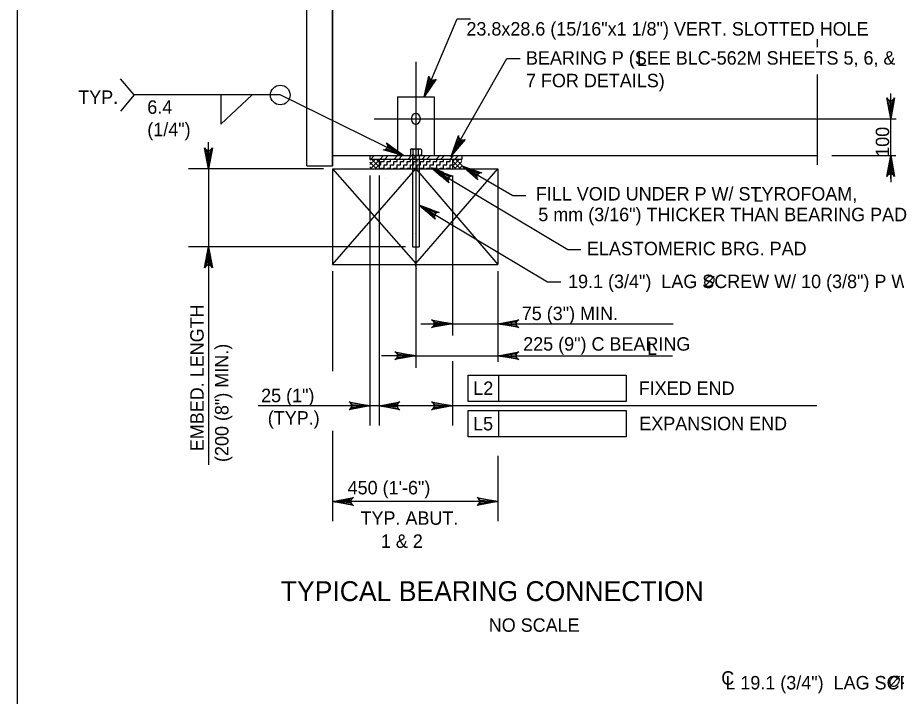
# Model space of a CAD drawing. Extents: x 638263 to 640360, y 293683 to 298655.
# Drawn here: x 639316.5 to 639512.7, y 297599.9 to 297751.4 of the extents above; entities that cross this region are included whole.
import ezdxf

# ---------------------------------------------------------------- set-up
doc = ezdxf.new("R2010")
doc.units = 0
for name, color, linetype in [('2', 7, 'Continuous'), ('3', 7, 'Continuous'), ('4', 7, 'Continuous'), ('5', 7, 'Continuous')]:
    doc.layers.add(name, color=color, linetype=linetype)

msp = doc.modelspace()

# ---------------------------------------------------------------- linework, layer by layer
at = {"layer": '2'}
msp.add_line((639316.46, 297262.46), (639316.46, 297826.46), dxfattribs=at)
at = {"layer": '3'}
for p, q in [((639407.27, 297733.77), (639414.64, 297751.19)), ((639414.64, 297751.19), (639417.6, 297751.19)), ((639405.37, 297741.59), (639405.37, 297673.25)), ((639413.32, 297720.65), (639425.69, 297742.32)), ((639425.69, 297742.32), (639428.65, 297742.32)), ((639342.5, 297734.17), (639339.44, 297737.77)), ((639342.5, 297734.17), (639339.44, 297730.56)), ((639375.11, 297734.17), (639342.5, 297734.17)), ((639361.84, 297727.67), (639368.82, 297734.17)), ((639361.84, 297734.17), (639361.84, 297727.67)), ((639402.65, 297720.65), (639375.11, 297734.17)), ((639511.41, 297715.51), (639511.41, 297734.48)), ((639396.1, 297728.85), (639512.63, 297728.85)), ((639359.08, 297717.72), (639359.08, 297723.62)), ((639498.26, 297720.65), (639512.58, 297720.65)), ((639384.77, 297717.72), (639354.65, 297717.72)), ((639359.08, 297717.72), (639359.08, 297700.27)), ((639395.12, 297716.18), (639395.12, 297660.38)), ((639397.17, 297716.18), (639397.17, 297660.38)), ((639409.21, 297717.72), (639439.29, 297699.7)), ((639413.57, 297716.18), (639413.57, 297680.52)), ((639417.44, 297717.29), (639427.01, 297711.77)), ((639511.41, 297717.7), (639511.41, 297714.74)), ((639427.01, 297711.77), (639429.96, 297711.77)), ((639406.14, 297709.6), (639434.77, 297692.49)), ((639403.07, 297700.27), (639354.65, 297700.27)), ((639359.08, 297700.27), (639359.08, 297651.63)), ((639439.29, 297699.7), (639442.25, 297699.7)), ((639386.78, 297694.83), (639386.78, 297672.5)), ((639423.7, 297694.83), (639423.7, 297674.89)), ((639434.77, 297692.49), (639437.72, 297692.49)), ((639423.7, 297686.65), (639423.7, 297681.77)), ((639406.53, 297683.13), (639429.6, 297683.13)), ((639429.6, 297683.13), (639462.81, 297683.13)), ((639423.7, 297679.5), (639423.7, 297674.63)), ((639401.41, 297675.99), (639397.72, 297675.99)), ((639404.36, 297675.99), (639429.6, 297675.99)), ((639429.6, 297675.99), (639462.72, 297675.99)), ((639413.57, 297674.75), (639413.57, 297660.38)), ((639417.05, 297671.65), (639423.9, 297671.65)), ((639417.05, 297665.74), (639417.05, 297671.65)), ((639423.9, 297665.74), (639423.9, 297671.65)), ((639423.9, 297671.65), (639452.35, 297671.65)), ((639452.35, 297671.65), (639452.35, 297665.74)), ((639452.35, 297665.74), (639417.05, 297665.74)), ((639494.91, 297664.81), (639370.21, 297664.81)), ((639417.05, 297663.76), (639423.9, 297663.76)), ((639417.05, 297657.86), (639417.05, 297663.76)), ((639423.9, 297657.86), (639423.9, 297663.76)), ((639423.9, 297663.76), (639452.35, 297663.76)), ((639452.35, 297663.76), (639452.35, 297657.86)), ((639386.78, 297659.19), (639386.78, 297639.03)), ((639452.35, 297657.86), (639417.05, 297657.86)), ((639423.7, 297653.64), (639423.7, 297639.03)), ((639423.7, 297643.46), (639386.78, 297643.46))]:
    msp.add_line(p, q, dxfattribs=at)
for points in [[(639407.27, 297733.77), (639408.29, 297738.4), (639408.37, 297737.97), (639408.59, 297737.68), (639408.86, 297737.51), (639409.16, 297737.44), (639409.52, 297737.49), (639409.89, 297737.72), (639407.27, 297733.77), (639409.52, 297737.49), (639409.16, 297737.44), (639407.27, 297733.77), (639408.86, 297737.51), (639408.59, 297737.68), (639407.27, 297733.77), (639408.37, 297737.97)], [(639511.41, 297728.85), (639510.54, 297733.51), (639510.79, 297733.15), (639511.1, 297732.97), (639511.41, 297732.91), (639511.72, 297732.97), (639512.04, 297733.15), (639512.28, 297733.51), (639511.41, 297728.85), (639512.04, 297733.15), (639511.72, 297732.97), (639511.41, 297728.85), (639511.41, 297732.91), (639511.1, 297732.97), (639511.41, 297728.85), (639510.79, 297733.15)], [(639413.32, 297720.65), (639414.87, 297725.13), (639414.91, 297724.69), (639415.09, 297724.38), (639415.34, 297724.18), (639415.64, 297724.07), (639416, 297724.07), (639416.39, 297724.26), (639413.32, 297720.65), (639416, 297724.07), (639415.64, 297724.07), (639413.32, 297720.65), (639415.34, 297724.18), (639415.09, 297724.38), (639413.32, 297720.65), (639414.91, 297724.69)], [(639359.08, 297717.72), (639358.21, 297722.38), (639358.46, 297722.02), (639358.77, 297721.83), (639359.08, 297721.78), (639359.4, 297721.83), (639359.71, 297722.02), (639359.96, 297722.38), (639359.08, 297717.72), (639359.71, 297722.02), (639359.4, 297721.83), (639359.08, 297717.72), (639359.08, 297721.78), (639358.77, 297721.83), (639359.08, 297717.72), (639358.46, 297722.02)], [(639402.65, 297720.65), (639398.08, 297721.92), (639398.51, 297721.98), (639398.81, 297722.18), (639399, 297722.44), (639399.09, 297722.75), (639399.06, 297723.11), (639398.85, 297723.49), (639402.65, 297720.65), (639399.06, 297723.11), (639399.09, 297722.75), (639402.65, 297720.65), (639399, 297722.44), (639398.81, 297722.18), (639402.65, 297720.65), (639398.51, 297721.98)], [(639511.41, 297720.65), (639512.28, 297715.99), (639512.04, 297716.35), (639511.72, 297716.53), (639511.41, 297716.58), (639511.1, 297716.53), (639510.79, 297716.35), (639510.54, 297715.99), (639511.41, 297720.65), (639510.79, 297716.35), (639511.1, 297716.53), (639511.41, 297720.65), (639511.41, 297716.58), (639511.72, 297716.53), (639511.41, 297720.65), (639512.04, 297716.35)], [(639415.62, 297718.36), (639420.09, 297716.78), (639419.65, 297716.75), (639419.34, 297716.57), (639419.13, 297716.33), (639419.02, 297716.03), (639419.03, 297715.66), (639419.21, 297715.27), (639415.62, 297718.36), (639419.03, 297715.66), (639419.02, 297716.03), (639415.62, 297718.36), (639419.13, 297716.33), (639419.34, 297716.57), (639415.62, 297718.36), (639419.65, 297716.75)], [(639409.21, 297717.72), (639413.66, 297716.07), (639413.22, 297716.04), (639412.9, 297715.87), (639412.7, 297715.63), (639412.58, 297715.33), (639412.58, 297714.97), (639412.76, 297714.57), (639409.21, 297717.72), (639412.58, 297714.97), (639412.58, 297715.33), (639409.21, 297717.72), (639412.7, 297715.63), (639412.9, 297715.87), (639409.21, 297717.72), (639413.22, 297716.04)], [(639406.14, 297709.6), (639410.59, 297707.96), (639410.15, 297707.93), (639409.84, 297707.76), (639409.63, 297707.52), (639409.51, 297707.22), (639409.51, 297706.86), (639409.69, 297706.46), (639406.14, 297709.6), (639409.51, 297706.86), (639409.51, 297707.22), (639406.14, 297709.6), (639409.63, 297707.52), (639409.84, 297707.76), (639406.14, 297709.6), (639410.15, 297707.93)], [(639359.08, 297700.27), (639359.96, 297695.61), (639359.71, 297695.97), (639359.4, 297696.16), (639359.08, 297696.21), (639358.77, 297696.16), (639358.46, 297695.97), (639358.21, 297695.61), (639359.08, 297700.27), (639358.46, 297695.97), (639358.77, 297696.16), (639359.08, 297700.27), (639359.08, 297696.21), (639359.4, 297696.16), (639359.08, 297700.27), (639359.71, 297695.97)], [(639413.55, 297683.13), (639408.89, 297682.26), (639409.25, 297682.51), (639409.44, 297682.82), (639409.49, 297683.13), (639409.44, 297683.45), (639409.25, 297683.76), (639408.89, 297684.01), (639413.55, 297683.13), (639409.25, 297683.76), (639409.44, 297683.45), (639413.55, 297683.13), (639409.49, 297683.13), (639409.44, 297682.82), (639413.55, 297683.13), (639409.25, 297682.51)], [(639423.7, 297683.13), (639428.36, 297684.01), (639428, 297683.76), (639427.81, 297683.45), (639427.76, 297683.13), (639427.81, 297682.82), (639428, 297682.51), (639428.36, 297682.26), (639423.7, 297683.13), (639428, 297682.51), (639427.81, 297682.82), (639423.7, 297683.13), (639427.76, 297683.13), (639427.81, 297683.45), (639423.7, 297683.13), (639428, 297683.76)], [(639405.37, 297675.99), (639400.71, 297675.11), (639401.07, 297675.36), (639401.26, 297675.67), (639401.31, 297675.99), (639401.26, 297676.3), (639401.07, 297676.61), (639400.71, 297676.86), (639405.37, 297675.99), (639401.07, 297676.61), (639401.26, 297676.3), (639405.37, 297675.99), (639401.31, 297675.99), (639401.26, 297675.67), (639405.37, 297675.99), (639401.07, 297675.36)], [(639423.7, 297675.99), (639428.36, 297676.86), (639428, 297676.61), (639427.81, 297676.3), (639427.76, 297675.99), (639427.81, 297675.67), (639428, 297675.36), (639428.36, 297675.11), (639423.7, 297675.99), (639428, 297675.36), (639427.81, 297675.67), (639423.7, 297675.99), (639427.76, 297675.99), (639427.81, 297676.3), (639423.7, 297675.99), (639428, 297676.61)], [(639395.12, 297664.81), (639390.46, 297663.94), (639390.82, 297664.19), (639391, 297664.5), (639391.06, 297664.81), (639391, 297665.12), (639390.82, 297665.44), (639390.46, 297665.68), (639395.12, 297664.81), (639390.82, 297665.44), (639391, 297665.12), (639395.12, 297664.81), (639391.06, 297664.81), (639391, 297664.5), (639395.12, 297664.81), (639390.82, 297664.19)], [(639397.17, 297664.81), (639401.83, 297665.68), (639401.47, 297665.44), (639401.29, 297665.12), (639401.23, 297664.81), (639401.29, 297664.5), (639401.47, 297664.19), (639401.83, 297663.94), (639397.17, 297664.81), (639401.47, 297664.19), (639401.29, 297664.5), (639397.17, 297664.81), (639401.23, 297664.81), (639401.29, 297665.12), (639397.17, 297664.81), (639401.47, 297665.44)], [(639413.57, 297664.81), (639408.91, 297663.94), (639409.27, 297664.19), (639409.46, 297664.5), (639409.51, 297664.81), (639409.46, 297665.12), (639409.27, 297665.44), (639408.91, 297665.68), (639413.57, 297664.81), (639409.27, 297665.44), (639409.46, 297665.12), (639413.57, 297664.81), (639409.51, 297664.81), (639409.46, 297664.5), (639413.57, 297664.81), (639409.27, 297664.19)], [(639386.78, 297643.46), (639391.44, 297644.34), (639391.09, 297644.09), (639390.9, 297643.78), (639390.85, 297643.46), (639390.9, 297643.15), (639391.09, 297642.84), (639391.44, 297642.59), (639386.78, 297643.46), (639391.09, 297642.84), (639390.9, 297643.15), (639386.78, 297643.46), (639390.85, 297643.46), (639390.9, 297643.78), (639386.78, 297643.46), (639391.09, 297644.09)], [(639423.7, 297643.46), (639419.04, 297642.59), (639419.39, 297642.84), (639419.58, 297643.15), (639419.63, 297643.46), (639419.58, 297643.78), (639419.39, 297644.09), (639419.04, 297644.34), (639423.7, 297643.46), (639419.39, 297644.09), (639419.58, 297643.78), (639423.7, 297643.46), (639419.63, 297643.46), (639419.58, 297643.15), (639423.7, 297643.46), (639419.39, 297642.84)]]:
    msp.add_lwpolyline(points, dxfattribs=at)
for points in [[(639408.88, 297736.3), (639407.97, 297736.68), (639407.27, 297733.77)], [(639400.22, 297722.39), (639399.79, 297721.51), (639402.65, 297720.65)], [(639415.06, 297722.69), (639414.2, 297723.18), (639413.16, 297720.37)], [(639358.59, 297720.67), (639359.57, 297720.67), (639359.08, 297717.72)], [(639411.12, 297716), (639411.62, 297716.85), (639408.84, 297717.94)], [(639408.42, 297707.66), (639408.93, 297708.51), (639406.14, 297709.6)], [(639358.59, 297697.32), (639359.57, 297697.32), (639359.08, 297700.27)], [(639426.65, 297683.63), (639426.65, 297682.64), (639423.7, 297683.13)], [(639426.65, 297676.48), (639426.65, 297675.5), (639423.7, 297675.99)]]:
    msp.add_lwpolyline(points, close=True, dxfattribs=at)
msp.add_circle((639375.11, 297734.16), 2.19, dxfattribs=at)
at = {"layer": '4'}
for p, q in [((639469.78, 297691.3), (639472.02, 297693.75)), ((639511.12, 297602.02), (639513.36, 297604.47))]:
    msp.add_line(p, q, dxfattribs=at)
for points in [[(639471.79, 297693.51), (639471.61, 297693.64), (639471.44, 297693.69), (639471.22, 297693.71), (639471.09, 297693.71), (639470.88, 297693.66), (639470.68, 297693.57), (639470.54, 297693.49), (639470.28, 297693.28), (639470.07, 297693.01), (639469.95, 297692.76), (639469.87, 297692.53), (639469.85, 297692.31), (639469.87, 297692.13), (639469.96, 297691.86), (639470.06, 297691.73), (639470.25, 297691.58), (639470.54, 297691.51), (639470.87, 297691.52), (639471.29, 297691.71), (639471.59, 297691.97), (639471.82, 297692.29), (639471.97, 297692.62), (639472.02, 297692.99), (639471.96, 297693.23), (639471.8, 297693.51)], [(639513.13, 297604.23), (639512.95, 297604.36), (639512.78, 297604.41), (639512.56, 297604.43), (639512.43, 297604.43), (639512.22, 297604.38), (639512.02, 297604.29), (639511.89, 297604.21), (639511.62, 297604), (639511.41, 297603.73), (639511.29, 297603.48), (639511.21, 297603.25), (639511.19, 297603.03), (639511.21, 297602.85), (639511.31, 297602.58), (639511.4, 297602.45), (639511.59, 297602.3), (639511.88, 297602.23), (639512.21, 297602.24), (639512.63, 297602.43), (639512.94, 297602.69), (639513.16, 297603.01), (639513.31, 297603.34), (639513.36, 297603.71), (639513.3, 297603.95), (639513.14, 297604.23)]]:
    msp.add_spline(points, degree=3, dxfattribs=at)
at = {"layer": '5'}
for p, q in [((639381.02, 297718.33), (639381.02, 297795.75)), ((639386.78, 297718.33), (639386.78, 297795.75)), ((639386.78, 297788.32), (639386.78, 297718.33)), ((639494.98, 297746.6), (639494.98, 297744.86)), ((639494.98, 297738.76), (639494.98, 297718.55)), ((639401.29, 297733.77), (639409.45, 297733.77)), ((639401.29, 297733.77), (639401.29, 297720.65)), ((639409.45, 297733.77), (639409.45, 297720.65)), ((639404.4, 297729.05), (639404.4, 297728.65)), ((639406.35, 297729.05), (639406.35, 297728.65)), ((639404.15, 297721.94), (639404.15, 297720.87)), ((639404.44, 297722.16), (639406.33, 297722.16)), ((639404.44, 297722.16), (639406.33, 297722.16)), ((639404.48, 297722.16), (639406.38, 297722.16)), ((639404.6, 297722.16), (639406.14, 297722.16)), ((639404.75, 297720.87), (639404.75, 297721.94)), ((639406, 297720.87), (639406, 297721.94)), ((639406.64, 297721.94), (639406.64, 297720.87)), ((639386.78, 297720.65), (639423.7, 297720.65)), ((639395.12, 297720.65), (639395.12, 297719.88)), ((639395.32, 297719.88), (639396.09, 297720.65)), ((639397.41, 297719.88), (639398.18, 297720.65)), ((639398.45, 297719.88), (639399.22, 297720.65)), ((639400.54, 297719.88), (639401.31, 297720.65)), ((639401.58, 297719.88), (639402.35, 297720.65)), ((639403.67, 297719.88), (639404.44, 297720.65)), ((639404.44, 297720.65), (639406.33, 297720.65)), ((639404.6, 297720.65), (639406.14, 297720.65)), ((639404.6, 297720.65), (639404.6, 297700.27)), ((639404.71, 297719.88), (639405.49, 297720.65)), ((639406.14, 297720.65), (639406.14, 297700.27)), ((639406.8, 297719.88), (639407.57, 297720.65)), ((639407.85, 297719.88), (639408.62, 297720.65)), ((639409.93, 297719.88), (639410.7, 297720.65)), ((639410.98, 297719.88), (639411.75, 297720.65)), ((639413.07, 297719.88), (639413.84, 297720.65)), ((639414.11, 297719.88), (639414.88, 297720.65)), ((639415.62, 297720.65), (639415.62, 297719.88)), ((639423.7, 297720.65), (639494.98, 297720.65)), ((639381.02, 297718.33), (639386.78, 297718.33)), ((639395.12, 297719.88), (639415.62, 297719.88)), ((639395.12, 297718.63), (639396.36, 297719.88)), ((639395.12, 297719.68), (639395.32, 297719.88)), ((639396.57, 297717.72), (639395.12, 297719.17)), ((639395.52, 297717.72), (639395.12, 297718.12)), ((639395.25, 297717.72), (639397.17, 297719.64)), ((639397.17, 297718.16), (639395.45, 297719.88)), ((639396.29, 297717.72), (639397.17, 297718.6)), ((639397.17, 297719.2), (639396.5, 297719.88)), ((639397.17, 297719.88), (639397.17, 297717.72)), ((639397.17, 297718.58), (639397.53, 297718.58)), ((639397.53, 297719.32), (639398.27, 297719.32)), ((639397.53, 297718.58), (639397.53, 297719.32)), ((639398.27, 297719.32), (639398.27, 297719.88)), ((639398.27, 297718.58), (639399.01, 297718.58)), ((639398.27, 297717.85), (639398.27, 297718.58)), ((639399.01, 297719.32), (639399.75, 297719.32)), ((639399.01, 297718.58), (639399.01, 297719.32)), ((639399.75, 297719.32), (639399.75, 297719.88)), ((639399.75, 297718.58), (639400.49, 297718.58)), ((639399.75, 297717.85), (639399.75, 297718.58)), ((639400.49, 297719.32), (639401.22, 297719.32)), ((639400.49, 297718.58), (639400.49, 297719.32)), ((639401.22, 297719.32), (639401.22, 297719.88)), ((639401.22, 297718.58), (639401.96, 297718.58)), ((639401.22, 297717.85), (639401.22, 297718.58)), ((639401.96, 297719.32), (639402.7, 297719.32)), ((639401.96, 297718.58), (639401.96, 297719.32)), ((639402.7, 297719.32), (639402.7, 297719.88)), ((639402.7, 297718.58), (639403.44, 297718.58)), ((639402.7, 297717.85), (639402.7, 297718.58)), ((639403.44, 297719.32), (639404.18, 297719.32)), ((639403.44, 297718.58), (639403.44, 297719.32)), ((639404.18, 297719.32), (639404.18, 297719.88)), ((639404.18, 297718.58), (639404.6, 297718.58)), ((639404.18, 297717.85), (639404.18, 297718.58)), ((639404.6, 297718.58), (639404.91, 297718.58)), ((639404.91, 297719.32), (639405.37, 297719.32)), ((639404.91, 297718.58), (639404.91, 297719.32)), ((639405.37, 297719.32), (639405.65, 297719.32)), ((639405.65, 297719.32), (639405.65, 297719.88)), ((639405.65, 297718.58), (639406.14, 297718.58)), ((639405.65, 297717.85), (639405.65, 297718.58)), ((639406.14, 297718.58), (639406.39, 297718.58)), ((639406.39, 297719.32), (639407.13, 297719.32)), ((639406.39, 297718.58), (639406.39, 297719.32)), ((639407.13, 297719.32), (639407.13, 297719.88)), ((639407.13, 297718.58), (639407.87, 297718.58)), ((639407.13, 297717.85), (639407.13, 297718.58)), ((639407.87, 297719.32), (639408.61, 297719.32)), ((639407.87, 297718.58), (639407.87, 297719.32)), ((639408.61, 297719.32), (639408.61, 297719.88)), ((639408.61, 297718.58), (639409.34, 297718.58)), ((639408.61, 297717.85), (639408.61, 297718.58)), ((639409.34, 297719.32), (639410.08, 297719.32)), ((639409.34, 297718.58), (639409.34, 297719.32)), ((639410.08, 297719.32), (639410.08, 297719.88)), ((639410.08, 297718.58), (639410.82, 297718.58)), ((639410.08, 297717.85), (639410.08, 297718.58)), ((639410.82, 297719.32), (639411.56, 297719.32)), ((639410.82, 297718.58), (639410.82, 297719.32)), ((639411.56, 297719.32), (639411.56, 297719.88)), ((639411.56, 297718.58), (639412.3, 297718.58)), ((639411.56, 297717.85), (639411.56, 297718.58)), ((639412.3, 297719.32), (639413.04, 297719.32)), ((639412.3, 297718.58), (639412.3, 297719.32)), ((639413.04, 297719.32), (639413.04, 297719.88)), ((639413.04, 297718.58), (639413.57, 297718.58)), ((639413.04, 297717.85), (639413.04, 297718.58)), ((639413.57, 297719.88), (639413.57, 297717.72)), ((639413.57, 297719.34), (639414.11, 297719.88)), ((639413.57, 297718.3), (639415.15, 297719.88)), ((639415.36, 297717.72), (639413.57, 297719.5)), ((639414.32, 297717.72), (639413.57, 297718.46)), ((639414.04, 297717.72), (639415.62, 297719.31)), ((639415.62, 297718.5), (639414.24, 297719.88)), ((639415.08, 297717.72), (639415.62, 297718.26)), ((639415.62, 297719.54), (639415.29, 297719.88)), ((639386.78, 297717.72), (639423.7, 297717.72)), ((639386.78, 297717.72), (639386.78, 297696.37)), ((639386.78, 297717.72), (639405.37, 297696.54)), ((639386.78, 297696.37), (639405.37, 297717.72)), ((639397.53, 297717.85), (639398.27, 297717.85)), ((639397.53, 297717.72), (639397.53, 297717.85)), ((639399.01, 297717.85), (639399.75, 297717.85)), ((639399.01, 297717.72), (639399.01, 297717.85)), ((639400.49, 297717.85), (639401.22, 297717.85)), ((639400.49, 297717.72), (639400.49, 297717.85)), ((639401.96, 297717.85), (639402.7, 297717.85)), ((639401.96, 297717.72), (639401.96, 297717.85)), ((639403.44, 297717.85), (639404.18, 297717.85)), ((639403.44, 297717.72), (639403.44, 297717.85)), ((639404.91, 297717.85), (639405.37, 297717.85)), ((639404.91, 297717.72), (639404.91, 297717.85)), ((639405.37, 297717.85), (639405.65, 297717.85)), ((639405.37, 297717.72), (639405.37, 297696.54)), ((639405.37, 297696.54), (639423.7, 297717.72)), ((639405.37, 297717.72), (639423.7, 297696.37)), ((639406.39, 297717.85), (639407.13, 297717.85)), ((639406.39, 297717.72), (639406.39, 297717.85)), ((639407.87, 297717.85), (639408.61, 297717.85)), ((639407.87, 297717.72), (639407.87, 297717.85)), ((639409.34, 297717.85), (639410.08, 297717.85)), ((639409.34, 297717.72), (639409.34, 297717.85)), ((639410.82, 297717.85), (639411.56, 297717.85)), ((639410.82, 297717.72), (639410.82, 297717.85)), ((639412.3, 297717.85), (639413.04, 297717.85)), ((639412.3, 297717.72), (639412.3, 297717.85)), ((639414.8, 297717.71), (639414.8, 297717.71)), ((639423.7, 297717.72), (639423.7, 297696.37)), ((639398.52, 297715.57), (639398.52, 297715.57)), ((639386.91, 297714.04), (639386.91, 297714.04)), ((639386.89, 297709.63), (639386.89, 297709.63)), ((639405.32, 297709.83), (639405.32, 297709.83)), ((639406.59, 297708.8), (639406.59, 297708.8)), ((639404.71, 297705.35), (639404.71, 297705.35)), ((639405.09, 297703.16), (639405.09, 297703.16)), ((639404.6, 297700.27), (639406.14, 297700.27)), ((639423.5, 297698.94), (639423.5, 297698.94)), ((639405.54, 297695.34), (639405.32, 297696.5)), ((639407.22, 297696.8), (639407.22, 297696.8)), ((639386.78, 297696.37), (639423.7, 297696.37))]:
    msp.add_line(p, q, dxfattribs=at)
for centre, radius, start, end in [((639405.37, 297729.04), 0.976, 0, 180), ((639405.37, 297728.65), 0.976, 180, 0), ((639404.44, 297721.84), 0.316, 17.4518, 162.5482), ((639405.37, 297721.16), 0.994, 51.05, 128.95), ((639406.32, 297721.81), 0.347, 91.8271, 158.7131), ((639406.32, 297721.81), 0.347, 21.2869, 91.8271), ((639404.44, 297720.96), 0.316, 197.4518, 342.5482), ((639405.37, 297721.64), 0.994, 231.05, 308.95), ((639406.32, 297720.99), 0.347, 201.2869, 268.1729), ((639406.32, 297720.99), 0.347, 268.1729, 338.7131)]:
    msp.add_arc(centre, radius, start, end, dxfattribs=at)

# ---------------------------------------------------------------- texts
at = {"layer": '3'}
for s, height, p in [('BEARING P (SEE BLC-562M SHEETS 5, 6, & ', 3, (639429.97, 297740.94)), ('L', 3, (639454.72, 297740.63)), ('7 FOR DETAILS)', 3, (639429.97, 297735.89)), ('TYP.', 3, (639330, 297732.18)), ('FILL VOID UNDER P W/ STYROFOAM,', 3, (639432.17, 297710.62)), ('L', 3, (639480.71, 297710.36)), ('5 mm (3/16") THICKER THAN BEARING PAD', 3, (639432.72, 297706)), ('ELASTOMERIC BRG. PAD', 3, (639443.59, 297698.4)), ('19.1 (3/4")  LAG SCREW W/ 10 (3/8") P WASHER', 3, (639439.37, 297691.07)), ('75 (3") MIN.', 3, (639429.03, 297683.92)), ('225 (9") C BEARING', 3, (639429.35, 297677.11)), ('L', 3, (639457.01, 297676.17)), ('L2', 3, (639418.21, 297667.23)), ('FIXED END', 3, (639455.14, 297667.23)), ('25 (1")', 3, (639370.83, 297665.61)), ('(TYP.)', 3, (639372.32, 297660.61)), ('L5', 3, (639418.16, 297659.31)), ('EXPANSION END', 3, (639455.27, 297659.35)), ('450 (1\'-6")', 3, (639390.15, 297645.04)), ('TYP. ABUT.', 3, (639393.03, 297638.25)), ('1 & 2', 3, (639397.56, 297633.1)), ('TYPICAL BEARING CONNECTION', 4.4292, (639375.23, 297621.23)), ('NO SCALE', 3, (639421.66, 297614.37)), ('C', 3, (639473.57, 297602.57)), ('L 19.1 (3/4")  LAG SCREW (LENGTH OF LAG SCREW = 175 (7")+ BEAM WIDTH)', 3, (639474.49, 297601.51))]:
    msp.add_text(s, height=height, dxfattribs=at).set_placement(p)
for s, p in [('100', (639511.06, 297720.37)), ('EMBED. LENGTH', (639358.01, 297654.67)), ('(200 (8") MIN.)', (639363.54, 297652.26))]:
    msp.add_text(s, height=3, rotation=90, dxfattribs=at).set_placement(p)
at = {"layer": '4'}
for s, p in [('23.8x28.6 (15/16"x1 1/8") VERT. SLOTTED HOLE', (639416.67, 297747.43)), ('6.4', (639345.42, 297729.97)), ('(1/4")', (639345.42, 297724.97))]:
    msp.add_text(s, height=3, dxfattribs=at).set_placement(p)

doc.saveas('drawing.dxf')
